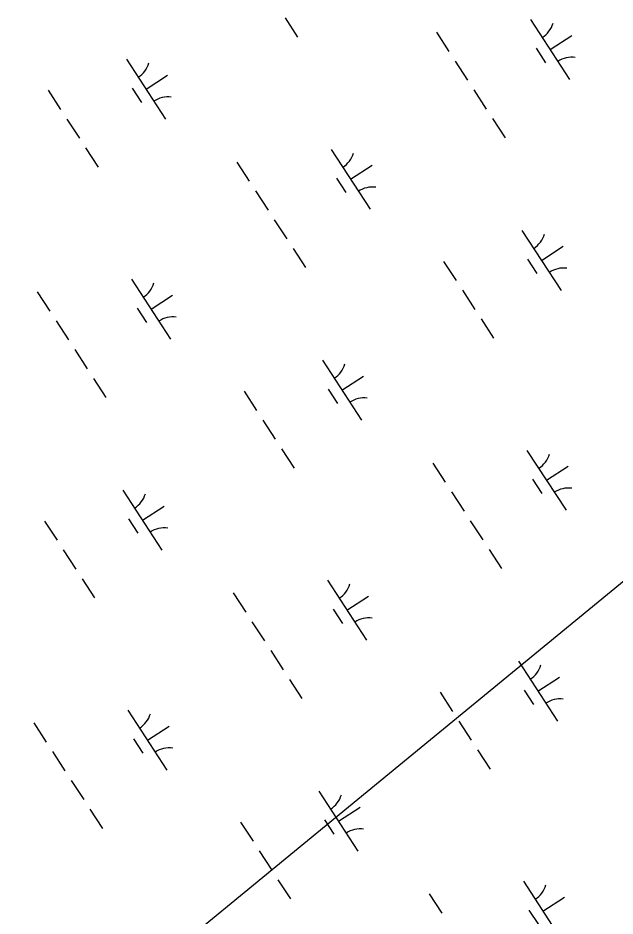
# Model space of a CAD drawing. Extents: x 3953924 to 3974542, y 193747 to 216192.
# Drawn here: x 3963233 to 3963650, y 209794 to 210422 of the extents above; entities that cross this region are included whole.
import ezdxf

# ---------------------------------------------------------------- set-up
doc = ezdxf.new("R2010")
doc.units = 0
doc.layers.add('V-UTIL-LINE', color=7, linetype='Continuous')
doc.layers.add('V-WETL-SWMP', color=7, linetype='Continuous')

msp = doc.modelspace()

# ---------------------------------------------------------------- linework, layer by layer
at = {"layer": 'V-UTIL-LINE'}
msp.add_lwpolyline([(3963967.23, 210283.97), (3962117.45, 208765.14)], dxfattribs=at)
at = {"layer": 'V-WETL-SWMP'}
for p, q in [((3963419.3, 210421.69), (3963428.03, 210408.28)), ((3963590.76, 210420.64), (3963618.03, 210378.73)), ((3963524.94, 210411.7), (3963533.67, 210398.29)), ((3963604.4, 210399.68), (3963619.48, 210409.5)), ((3963594.66, 210400.5), (3963601.2, 210390.45)), ((3963308.46, 210392.85), (3963335.74, 210350.95)), ((3963538.03, 210391.59), (3963546.76, 210378.18)), ((3963322.1, 210371.9), (3963337.19, 210381.72)), ((3963312.36, 210372.72), (3963318.91, 210362.66)), ((3963253.71, 210371.17), (3963262.44, 210357.76)), ((3963551.12, 210371.48), (3963559.85, 210358.07)), ((3963266.8, 210351.06), (3963275.53, 210337.65)), ((3963564.22, 210351.36), (3963572.95, 210337.95)), ((3963279.89, 210330.94), (3963288.62, 210317.54)), ((3963451.35, 210329.89), (3963478.63, 210287.99)), ((3963385.53, 210320.96), (3963394.26, 210307.55)), ((3963464.99, 210308.94), (3963480.08, 210318.76)), ((3963455.25, 210309.76), (3963461.8, 210299.7)), ((3963398.63, 210300.84), (3963407.35, 210287.44)), ((3963411.72, 210280.73), (3963420.45, 210267.32)), ((3963584.77, 210273.27), (3963612.05, 210231.37)), ((3963424.81, 210260.62), (3963433.54, 210247.21)), ((3963598.41, 210252.32), (3963613.5, 210262.14)), ((3963588.67, 210253.14), (3963595.22, 210243.09)), ((3963530.02, 210251.6), (3963538.75, 210238.19)), ((3963311.95, 210239.15), (3963339.23, 210197.24)), ((3963246.13, 210230.21), (3963254.86, 210216.8)), ((3963325.59, 210218.19), (3963340.67, 210228.01)), ((3963543.11, 210231.48), (3963551.84, 210218.07)), ((3963315.85, 210219.01), (3963322.39, 210208.96)), ((3963259.22, 210210.1), (3963267.95, 210196.69)), ((3963556.2, 210211.37), (3963564.93, 210197.96)), ((3963272.31, 210189.99), (3963281.04, 210176.58)), ((3963445.37, 210182.53), (3963472.65, 210140.63)), ((3963285.41, 210169.87), (3963294.14, 210156.46)), ((3963459.01, 210161.58), (3963474.09, 210171.4)), ((3963390.61, 210160.85), (3963399.34, 210147.44)), ((3963449.27, 210162.4), (3963455.82, 210152.34)), ((3963403.71, 210140.74), (3963412.44, 210127.33)), ((3963416.8, 210120.62), (3963425.53, 210107.22)), ((3963588.26, 210119.57), (3963615.54, 210077.67)), ((3963522.44, 210110.64), (3963531.17, 210097.23)), ((3963601.9, 210098.62), (3963616.98, 210108.44)), ((3963592.16, 210099.44), (3963598.71, 210089.38)), ((3963305.97, 210091.79), (3963333.24, 210049.88)), ((3963535.53, 210090.52), (3963544.26, 210077.12)), ((3963319.6, 210070.83), (3963334.69, 210080.65)), ((3963309.86, 210071.65), (3963316.41, 210061.6)), ((3963251.21, 210070.11), (3963259.94, 210056.7)), ((3963548.63, 210070.41), (3963557.35, 210057)), ((3963264.3, 210049.99), (3963273.03, 210036.58)), ((3963561.72, 210050.3), (3963570.45, 210036.89)), ((3963277.4, 210029.88), (3963286.12, 210016.47)), ((3963448.86, 210028.83), (3963476.13, 209986.92)), ((3963383.04, 210019.89), (3963391.76, 210006.49)), ((3963462.49, 210007.87), (3963477.58, 210017.69)), ((3963452.75, 210008.69), (3963459.3, 209998.64)), ((3963396.13, 209999.78), (3963404.86, 209986.37)), ((3963409.22, 209979.67), (3963417.95, 209966.26)), ((3963582.28, 209972.21), (3963609.55, 209930.31)), ((3963422.31, 209959.55), (3963431.04, 209946.14)), ((3963595.91, 209951.26), (3963611, 209961.08)), ((3963586.18, 209952.08), (3963592.72, 209942.02)), ((3963527.52, 209950.53), (3963536.25, 209937.12)), ((3963309.45, 209938.08), (3963336.73, 209896.18)), ((3963243.63, 209929.15), (3963252.36, 209915.74)), ((3963323.09, 209917.13), (3963338.18, 209926.95)), ((3963540.61, 209930.42), (3963549.34, 209917.01)), ((3963313.35, 209917.95), (3963319.9, 209907.89)), ((3963256.72, 209909.04), (3963265.45, 209895.63)), ((3963553.71, 209910.3), (3963562.44, 209896.9)), ((3963269.82, 209888.92), (3963278.55, 209875.51)), ((3963442.87, 209881.47), (3963470.15, 209839.56)), ((3963456.51, 209860.51), (3963471.6, 209870.33)), ((3963282.91, 209868.81), (3963291.64, 209855.4)), ((3963388.12, 209859.79), (3963396.84, 209846.38)), ((3963446.77, 209861.33), (3963453.32, 209851.28)), ((3963401.21, 209839.67), (3963409.94, 209826.26)), ((3963414.3, 209819.56), (3963423.03, 209806.15)), ((3963585.76, 209818.51), (3963613.04, 209776.6)), ((3963519.94, 209809.57), (3963528.67, 209796.17)), ((3963599.4, 209797.55), (3963614.49, 209807.37)), ((3963589.66, 209798.37), (3963596.21, 209788.32))]:
    msp.add_line(p, q, dxfattribs=at)
for centre, start, end in [((3963589.53, 210422.96), 302.29009, 343.83375), ((3963619.66, 210376.66), 82.29009, 123.83375), ((3963307.23, 210395.18), 302.29009, 343.83375), ((3963337.37, 210348.88), 82.29009, 123.83375), ((3963450.12, 210332.22), 302.29009, 343.83375), ((3963480.26, 210285.92), 82.29009, 123.83375), ((3963583.54, 210275.6), 302.29009, 343.83375), ((3963613.68, 210229.3), 82.29009, 123.83375), ((3963310.72, 210241.47), 302.29009, 343.83375), ((3963340.86, 210195.17), 82.29009, 123.83375), ((3963444.14, 210184.86), 302.29009, 343.83375), ((3963474.28, 210138.56), 82.29009, 123.83375), ((3963587.03, 210121.9), 302.29009, 343.83375), ((3963617.17, 210075.6), 82.29009, 123.83375), ((3963304.73, 210094.11), 302.29009, 343.83375), ((3963334.87, 210047.81), 82.29009, 123.83375), ((3963447.62, 210031.15), 302.29009, 343.83375), ((3963477.76, 209984.85), 82.29009, 123.83375), ((3963581.05, 209974.54), 302.29009, 343.83375), ((3963611.18, 209928.24), 82.29009, 123.83375), ((3963308.22, 209940.41), 302.29009, 343.83375), ((3963338.36, 209894.11), 82.29009, 123.83375), ((3963441.64, 209883.79), 302.29009, 343.83375), ((3963471.78, 209837.49), 82.29009, 123.83375), ((3963584.53, 209820.83), 302.29009, 343.83375)]:
    msp.add_arc(centre, 17.62, start, end, dxfattribs=at)

doc.saveas('drawing.dxf')
